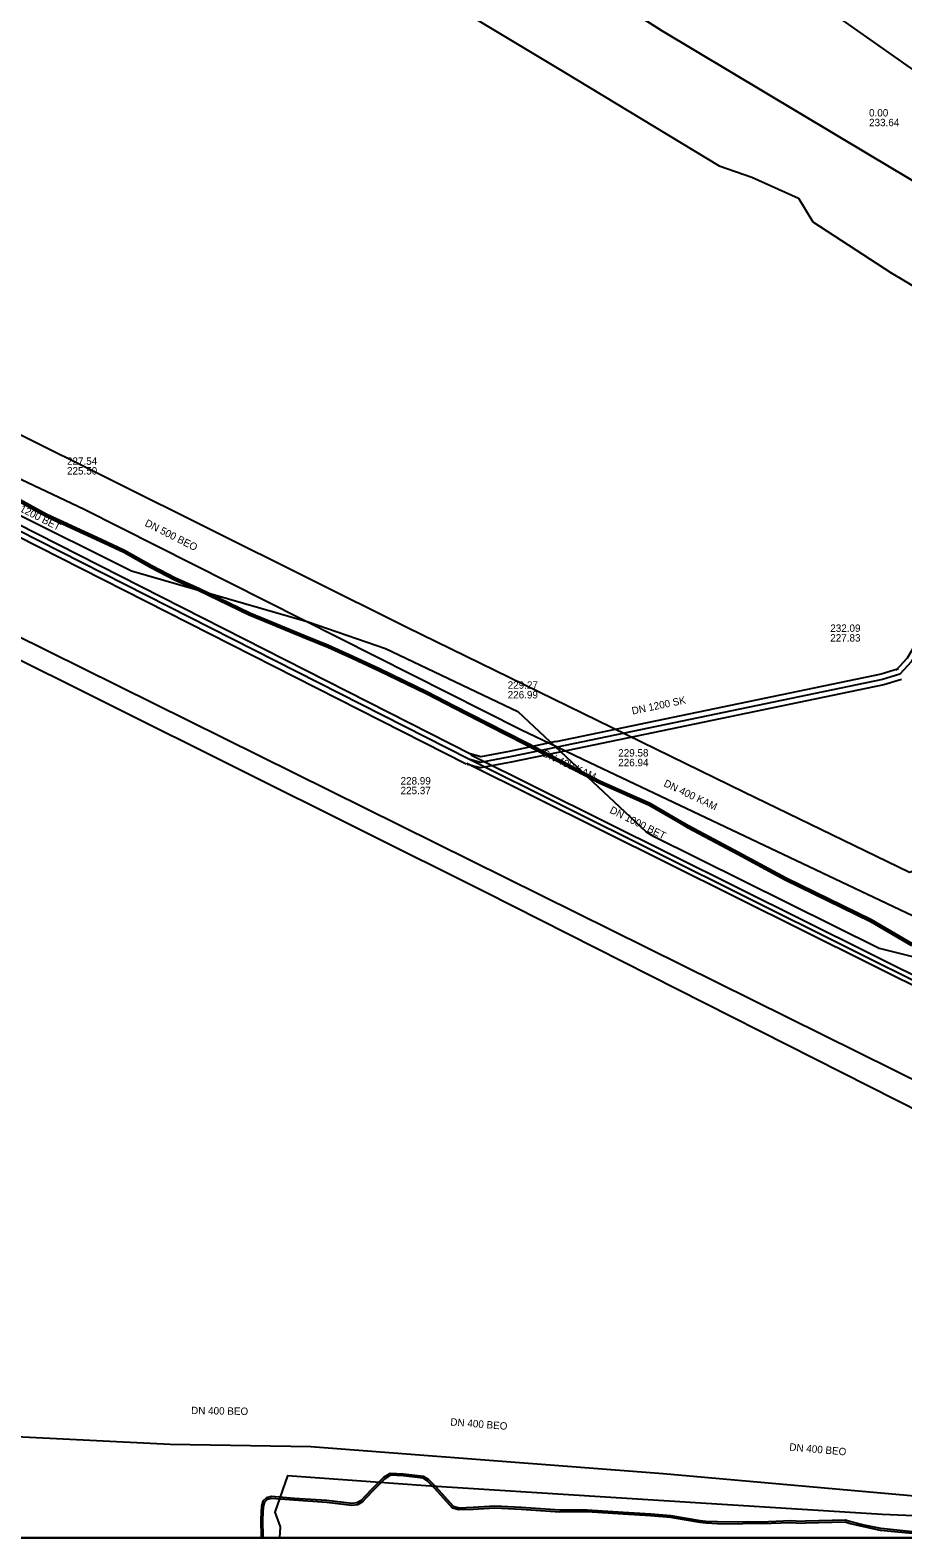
# Model space of a CAD drawing. Extents: x -598233 to -596890, y -1157848 to -1156431.
# Drawn here: x -597184.3 to -597089.8, y -1157848.5 to -1157685.2 of the extents above; entities that cross this region are included whole.
import ezdxf

# ---------------------------------------------------------------- set-up
doc = ezdxf.new("R2010")
doc.units = 0
for name, color, linetype in [('Vrstva 1', 7, 'Continuous'), ('Vrstva 10', 7, 'Continuous'), ('Vrstva 12', 7, 'Continuous'), ('Vrstva 13', 7, 'Continuous'), ('Vrstva 19', 7, 'Continuous'), ('Vrstva 22', 7, 'Continuous'), ('Vrstva 4', 7, 'Continuous'), ('Vrstva 44', 7, 'Continuous'), ('Vrstva 51', 7, 'Continuous'), ('Vrstva 52', 7, 'Continuous'), ('Vrstva 54', 7, 'Continuous'), ('Vrstva 55', 7, 'Continuous'), ('Vrstva 58', 7, 'Continuous'), ('Vrstva 60', 7, 'Continuous'), ('Vrstva 9', 7, 'Continuous'), ('zajmove_uzemi', 7, 'Continuous')]:
    doc.layers.add(name, color=color, linetype=linetype)

msp = doc.modelspace()

# ---------------------------------------------------------------- linework, layer by layer
at = {"layer": 'Vrstva 1'}
for p, q in [((-597178.45, -1157737.09), (-597263.32, -1157696.97)), ((-597131.16, -1157760.95), (-597178.45, -1157737.09)), ((-597127.25, -1157762.83), (-597131.16, -1157760.95)), ((-597124.45, -1157764.17), (-597127.25, -1157762.83)), ((-597086.61, -1157782.12), (-597124.45, -1157764.17))]:
    msp.add_line(p, q, dxfattribs=at)
at = {"layer": 'Vrstva 10'}
for p, q in [((-597137.08, -1157764.69), (-597194.05, -1157735.77)), ((-597136.53, -1157763.62), (-597193.51, -1157734.7)), ((-597081.97, -1157790.9), (-597136.58, -1157763.7)), ((-597082.42, -1157791.79), (-597137.03, -1157764.6))]:
    msp.add_line(p, q, dxfattribs=at)
for points in [[(-597066.4, -1157709.75), (-597067.3, -1157711.77), (-597088.4, -1157751.62), (-597089.33, -1157753.19), (-597090.55, -1157754.53)], [(-597090.28, -1157754.36), (-597092.15, -1157754.92), (-597127.37, -1157762.25)], [(-597089.94, -1157755.5), (-597091.85, -1157756.08), (-597127.12, -1157763.42)], [(-597127.12, -1157763.42), (-597132.21, -1157764.47), (-597135.54, -1157765.09), (-597136.95, -1157764.73)], [(-597127.37, -1157762.24), (-597132.44, -1157763.3), (-597135.5, -1157763.87), (-597136.65, -1157763.57)]]:
    msp.add_lwpolyline(points, dxfattribs=at)
at = {"layer": 'Vrstva 13'}
msp.add_lwpolyline([(-597300.75, -1157696.78), (-597259.36, -1157714.44), (-597231.99, -1157727.87), (-597071.75, -1157807.21)], dxfattribs=at)
at = {"layer": 'Vrstva 19'}
msp.add_lwpolyline([(-597446.9, -1157637.15), (-597434.7, -1157639.43), (-597396.36, -1157650.45), (-597360.9, -1157660.7), (-597345.04, -1157665.79), (-597330.89, -1157671.44), (-597330.42, -1157672.33), (-597321.04, -1157676.11), (-597320.16, -1157675.71), (-597313.27, -1157678.34), (-597289.24, -1157687.58), (-597285.67, -1157689.03), (-597267.68, -1157696.53), (-597258.46, -1157692.66), (-597245.73, -1157698.58), (-597223.46, -1157709.57), (-597219.42, -1157711.89), (-597186.03, -1157728.65), (-597143.5, -1157749.83), (-597107.01, -1157767.69), (-597089.09, -1157776.39), (-597078.65, -1157772.6), (-597077.93, -1157772.95)], dxfattribs=at)
at = {"layer": 'Vrstva 22'}
msp.add_lwpolyline([(-597009, -1157734.74), (-597038.36, -1157726.98), (-597042.85, -1157725.8), (-597048.29, -1157737.37), (-597052.31, -1157745.93), (-597068.29, -1157781.63), (-597068.57, -1157782.25), (-597069.3, -1157783.87), (-597069.52, -1157784.38), (-597069.75, -1157784.88), (-597070.02, -1157785.41), (-597070.37, -1157786.1), (-597078.6, -1157807.09), (-597134.97, -1157778.57), (-597188.98, -1157751.64), (-597260.05, -1157717.7), (-597353.38, -1157680.59), (-597353.4, -1157680.57), (-597439.93, -1157655.49), (-597531.04, -1157635.25), (-597620.04, -1157616.48), (-597669.81, -1157606.33)], dxfattribs=at)
at = {"layer": 'Vrstva 44'}
for points in [[(-597088.39, -1157847.84), (-597092.2, -1157847.45), (-597093.98, -1157847.08), (-597095.56, -1157846.7), (-597096.01, -1157846.56), (-597100.34, -1157846.66), (-597100.76, -1157846.7), (-597101.92, -1157846.63), (-597105.15, -1157846.76), (-597106.66, -1157846.72), (-597107.6, -1157846.77), (-597109.87, -1157846.73), (-597111.12, -1157846.68), (-597111.74, -1157846.61), (-597114.92, -1157846.06), (-597117.1, -1157845.88), (-597120.08, -1157845.71), (-597123.99, -1157845.46), (-597126.96, -1157845.48), (-597131.12, -1157845.18), (-597133.98, -1157845.04), (-597136.33, -1157845.18), (-597137.86, -1157845.24), (-597138.47, -1157845.06), (-597140.35, -1157842.98), (-597141.18, -1157842.13), (-597141.7, -1157841.8), (-597143.9, -1157841.56), (-597145.33, -1157841.48), (-597146.04, -1157841.93), (-597147.25, -1157843.14), (-597148.05, -1157844), (-597148.45, -1157844.41), (-597148.92, -1157844.68), (-597149.48, -1157844.75), (-597152.16, -1157844.43), (-597155.73, -1157844.19), (-597158.18, -1157844), (-597158.72, -1157844.12), (-597159.1, -1157844.49), (-597159.26, -1157845.02), (-597159.33, -1157846.44), (-597159.29, -1157848.46)], [(-597088.41, -1157848.04), (-597092.23, -1157847.65), (-597094.02, -1157847.28), (-597095.62, -1157846.9), (-597096.04, -1157846.76), (-597100.32, -1157846.86), (-597100.76, -1157846.9), (-597101.92, -1157846.83), (-597105.15, -1157846.96), (-597106.66, -1157846.92), (-597107.6, -1157846.97), (-597109.87, -1157846.93), (-597111.14, -1157846.88), (-597111.76, -1157846.81), (-597114.94, -1157846.26), (-597117.12, -1157846.08), (-597120.1, -1157845.91), (-597123.99, -1157845.66), (-597126.96, -1157845.68), (-597131.14, -1157845.38), (-597133.98, -1157845.24), (-597136.32, -1157845.38), (-597137.88, -1157845.44), (-597138.58, -1157845.24), (-597140.49, -1157843.12), (-597141.3, -1157842.29), (-597141.76, -1157842), (-597143.92, -1157841.76), (-597145.27, -1157841.68), (-597145.92, -1157842.09), (-597147.11, -1157843.28), (-597147.91, -1157844.14), (-597148.33, -1157844.57), (-597148.86, -1157844.88), (-597149.48, -1157844.95), (-597152.18, -1157844.63), (-597155.75, -1157844.39), (-597158.16, -1157844.2), (-597158.62, -1157844.3), (-597158.92, -1157844.59), (-597159.06, -1157845.06), (-597159.13, -1157846.44), (-597159.09, -1157848.46)]]:
    msp.add_lwpolyline(points, dxfattribs=at)
at = {"layer": 'Vrstva 51'}
for points in [[(-597190.39, -1157733.55), (-597182.6, -1157737.82), (-597176.71, -1157740.52), (-597174.17, -1157741.73), (-597171.23, -1157743.37), (-597168.67, -1157744.72), (-597166.1, -1157745.83), (-597160.58, -1157748.51), (-597157.71, -1157749.7), (-597154.75, -1157750.91), (-597152.08, -1157752), (-597149.43, -1157753.19), (-597146.58, -1157754.54), (-597141.36, -1157757.07), (-597138.43, -1157758.58), (-597132.93, -1157761.38), (-597130.51, -1157762.63), (-597122.7, -1157766.71), (-597119.7, -1157768.05), (-597117.27, -1157769.13), (-597114.14, -1157770.94)], [(-597114.14, -1157770.94), (-597113.05, -1157771.57), (-597107.67, -1157774.41), (-597102.54, -1157777.21), (-597093.29, -1157781.72), (-597088.87, -1157784.32)]]:
    msp.add_lwpolyline(points, dxfattribs=at)
at = {"layer": 'Vrstva 52'}
msp.add_lwpolyline([(-597058.66, -1157847.78), (-597076.69, -1157846.58), (-597092.05, -1157845.94), (-597109.96, -1157844.81), (-597122.01, -1157844.05), (-597141.47, -1157842.83), (-597156.42, -1157841.74), (-597157.81, -1157845.68), (-597157.23, -1157847.28), (-597157.31, -1157848.46)], dxfattribs=at)
at = {"layer": 'Vrstva 54'}
for p, q in [((-597179.87, -1157644.26), (-597115.94, -1157685.24)), ((-597115.94, -1157685.24), (-597093.49, -1157698.66)), ((-597093.49, -1157698.66), (-597086.96, -1157702.56))]:
    msp.add_line(p, q, dxfattribs=at)
at = {"layer": 'Vrstva 55'}
msp.add_lwpolyline([(-597199.22, -1157730.85), (-597173.32, -1157743.74), (-597154.2, -1157749.27), (-597145.82, -1157752.17), (-597131.48, -1157758.99), (-597117.61, -1157771.99), (-597116.89, -1157772.45), (-597092.35, -1157784.62), (-597086.75, -1157786), (-597083.02, -1157784.4), (-597073.14, -1157788.95)], dxfattribs=at)
at = {"layer": 'Vrstva 58'}
for points in [[(-597155.26, -1157671.85), (-597147.31, -1157677.16), (-597144.54, -1157677.99), (-597143.11, -1157679.72), (-597126.5, -1157689.72), (-597109.7, -1157699.89)], [(-597109.7, -1157699.89), (-597106.15, -1157701.11), (-597101.09, -1157703.39), (-597099.55, -1157705.94), (-597091.06, -1157711.48), (-597078.02, -1157719.22), (-597068.67, -1157723.74), (-597065.52, -1157724.41), (-597056.06, -1157722.87), (-597051.81, -1157725.47), (-597043.57, -1157729.76), (-597042.33, -1157730.14), (-597042.07, -1157730.12)], [(-597114.14, -1157770.94), (-597117.27, -1157769.13), (-597119.7, -1157768.05), (-597122.7, -1157766.71), (-597130.51, -1157762.63), (-597132.93, -1157761.38), (-597138.43, -1157758.58), (-597141.36, -1157757.07), (-597146.58, -1157754.54), (-597149.43, -1157753.19), (-597152.08, -1157752), (-597154.75, -1157750.91), (-597157.71, -1157749.7), (-597160.58, -1157748.51), (-597166.1, -1157745.83), (-597168.67, -1157744.72), (-597171.23, -1157743.37), (-597174.17, -1157741.73), (-597176.71, -1157740.52), (-597182.6, -1157737.82), (-597190.39, -1157733.55)], [(-597088.87, -1157784.32), (-597093.29, -1157781.72), (-597102.54, -1157777.21), (-597107.67, -1157774.41), (-597113.05, -1157771.57), (-597114.14, -1157770.94), (-597117.27, -1157769.13), (-597119.7, -1157768.05), (-597122.7, -1157766.71), (-597130.51, -1157762.63), (-597132.93, -1157761.38), (-597138.43, -1157758.58), (-597141.36, -1157757.07), (-597146.58, -1157754.54), (-597149.43, -1157753.19), (-597152.08, -1157752), (-597154.75, -1157750.91), (-597157.71, -1157749.7), (-597160.58, -1157748.51), (-597166.1, -1157745.83), (-597168.67, -1157744.72), (-597171.23, -1157743.37), (-597174.17, -1157741.73), (-597176.71, -1157740.52), (-597182.6, -1157737.82), (-597190.39, -1157733.55)], [(-597114.04, -1157770.77), (-597117.18, -1157768.95), (-597119.62, -1157767.87), (-597122.61, -1157766.53), (-597130.42, -1157762.45), (-597132.84, -1157761.2), (-597138.34, -1157758.4), (-597141.27, -1157756.89), (-597146.49, -1157754.36), (-597149.35, -1157753.01), (-597152, -1157751.82), (-597154.67, -1157750.73), (-597157.63, -1157749.52), (-597160.5, -1157748.33), (-597166.02, -1157745.65), (-597168.58, -1157744.54), (-597171.13, -1157743.19), (-597174.08, -1157741.55), (-597176.62, -1157740.34), (-597182.51, -1157737.64), (-597190.3, -1157733.37)], [(-597088.87, -1157784.32), (-597093.29, -1157781.72), (-597102.54, -1157777.21), (-597107.67, -1157774.41), (-597113.05, -1157771.57), (-597114.14, -1157770.94)], [(-597088.77, -1157784.15), (-597093.2, -1157781.54), (-597102.45, -1157777.03), (-597107.58, -1157774.23), (-597112.95, -1157771.4), (-597114.04, -1157770.77)]]:
    msp.add_lwpolyline(points, dxfattribs=at)
at = {"layer": 'Vrstva 60'}
for points in [[(-597179.87, -1157644.26), (-597115.94, -1157685.24), (-597093.49, -1157698.66), (-597086.96, -1157702.56), (-597050.66, -1157721.6), (-597049.19, -1157723.13), (-597044.48, -1157728.02), (-597043.89, -1157728.64), (-596966.78, -1157770.59), (-596991, -1157796.97), (-596991.35, -1157797.35), (-596994.58, -1157800.82), (-596995.24, -1157801.52), (-596996.93, -1157803.34), (-596977.24, -1157811.71)], [(-597086.96, -1157702.56), (-597093.49, -1157698.66), (-597115.94, -1157685.24), (-597179.87, -1157644.26)], [(-598136.41, -1157848.46), (-597003.66, -1157848.46)]]:
    msp.add_lwpolyline(points, dxfattribs=at)
at = {"layer": 'Vrstva 9'}
for p, q in [((-597107.25, -1157676.41), (-597086.71, -1157690.9)), ((-597136.8, -1157764.15), (-597193.78, -1157735.23)), ((-597082.19, -1157791.34), (-597136.8, -1157764.15)), ((-597169.13, -1157838.35), (-597213.45, -1157836.16)), ((-597153.89, -1157838.59), (-597169.13, -1157838.35)), ((-597115.77, -1157841.54), (-597153.89, -1157838.59)), ((-597068.76, -1157845.69), (-597115.77, -1157841.54))]:
    msp.add_line(p, q, dxfattribs=at)
for points in [[(-597065.85, -1157710), (-597066.76, -1157712.04), (-597087.88, -1157751.92), (-597088.85, -1157753.55), (-597090.11, -1157754.93)], [(-597090.11, -1157754.93), (-597092, -1157755.5), (-597127.25, -1157762.83)], [(-597127.25, -1157762.83), (-597132.33, -1157763.89), (-597135.52, -1157764.48), (-597136.8, -1157764.15)]]:
    msp.add_lwpolyline(points, dxfattribs=at)
at = {"layer": 'zajmove_uzemi'}
msp.add_lwpolyline([(-598232.89, -1156430.86), (-596890.46, -1156430.86), (-596890.46, -1157848.46), (-598232.89, -1157848.46)], close=True, dxfattribs=at)

# ---------------------------------------------------------------- texts
at = {"layer": 'Vrstva 12'}
for s, p in [('0.00', (-597093.46, -1157694.54)), ('233.64', (-597093.46, -1157695.59)), ('232.09', (-597097.66, -1157750.35)), ('227.83', (-597097.66, -1157751.4)), ('228.99', (-597144.19, -1157766.88)), ('225.37', (-597144.19, -1157767.93))]:
    msp.add_text(s, height=0.8, dxfattribs=at).set_placement(p)
for s, rotation, p in [('DN 1200 BET', 333.0604, (-597187.14, -1157736.43)), ('DN 1200 SK', 11.7456, (-597119.07, -1157759.31)), ('DN 1000 BET', 333.5187, (-597121.62, -1157769.91)), ('DN 400 BEO', 359.0903, (-597166.88, -1157835.06)), ('DN 400 BEO', 355.5758, (-597138.82, -1157836.29)), ('DN 400 BEO', 354.9567, (-597102.12, -1157839))]:
    msp.add_text(s, height=0.8, rotation=rotation, dxfattribs=at).set_placement(p)
at = {"layer": 'Vrstva 4'}
for s, p in [('227.54', (-597180.31, -1157732.26)), ('225.50', (-597180.31, -1157733.31)), ('229.27', (-597132.59, -1157756.51)), ('226.99', (-597132.59, -1157757.56)), ('229.58', (-597120.62, -1157763.85)), ('226.94', (-597120.62, -1157764.9))]:
    msp.add_text(s, height=0.8, dxfattribs=at).set_placement(p)
for s, rotation, p in [('DN 500 BEO', 333.2323, (-597171.96, -1157738.83)), ('DN 400 KAM', 334.6646, (-597128.91, -1157763.78)), ('DN 400 KAM', 334.6074, (-597115.77, -1157767.03))]:
    msp.add_text(s, height=0.8, rotation=rotation, dxfattribs=at).set_placement(p)

doc.saveas('drawing.dxf')
